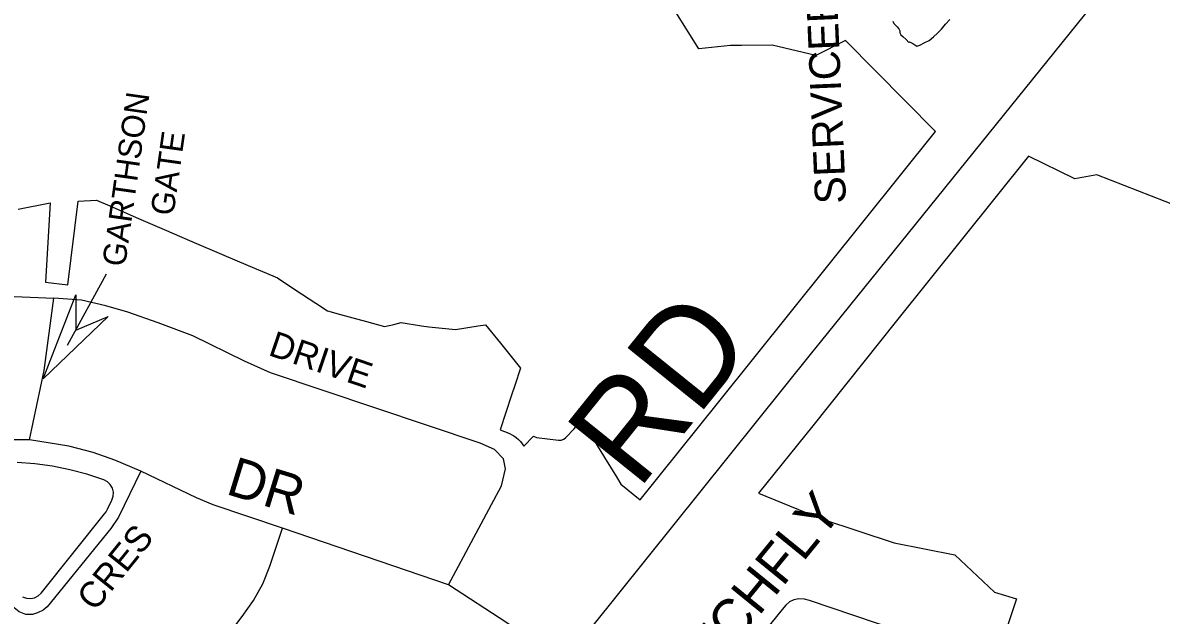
# Model space of a CAD drawing. Extents: x 586326 to 623965, y 4819854 to 4857850.
# Drawn here: x 603152 to 603733, y 4847104 to 4847407 of the extents above; entities that cross this region are included whole.
import ezdxf

# ---------------------------------------------------------------- set-up
doc = ezdxf.new("R2010")
doc.units = 0
for name, color, linetype in [('Major Rds and Hwys', 7, 'Continuous'), ('Major Rds Lbls', 7, 'Continuous'), ('Minor Rd Lbls', 7, 'Continuous'), ('Minor Rds', 7, 'Continuous'), ('Park Outlines', 7, 'Continuous'), ('Proposed Secondary Rds', 7, 'Continuous'), ('Secondary Rds Lbls', 7, 'Continuous'), ('SWM Ponds', 7, 'Continuous')]:
    doc.layers.add(name, color=color, linetype=linetype)

msp = doc.modelspace()

# ---------------------------------------------------------------- linework, layer by layer
at = {"layer": 'Major Rds and Hwys'}
msp.add_lwpolyline([(603427.68, 4847080.29), (603554.44, 4847238.52), (603558.76, 4847243.92), (603730.55, 4847456.94)], dxfattribs=at)
at = {"layer": 'Minor Rd Lbls'}
for p, q in [((603174.7, 4847242.45), (603194.58, 4847278.72)), ((603162.23, 4847225.12), (603178.82, 4847268.13)), ((603178.82, 4847268.13), (603178.84, 4847250.1)), ((603195.47, 4847257.06), (603162.23, 4847225.12)), ((603178.84, 4847250.1), (603195.47, 4847257.06)), ((603178.84, 4847250.1), (603178.84, 4847250.1))]:
    msp.add_line(p, q, dxfattribs=at)
msp.add_lwpolyline([(603178.84, 4847250.1), (603195.47, 4847257.06), (603162.23, 4847225.12), (603178.82, 4847268.13)], close=True, dxfattribs=at)
at = {"layer": 'Minor Rds'}
for points in [[(602950.43, 4847221.63), (602963.93, 4847224.32), (602984.08, 4847230.07), (603002.62, 4847235.96), (603028.54, 4847244.17), (603049.67, 4847250.49), (603072.5, 4847256.98), (603103.15, 4847264.85), (603124.07, 4847267.41), (603139.25, 4847267.59), (603167.68, 4847266.37)], [(603155.27, 4847194.03), (603162.74, 4847229.43), (603167.68, 4847266.37)], [(603369.01, 4847119.99), (603396.07, 4847170.52), (603398.14, 4847179.22), (603397.02, 4847184.39), (603392.58, 4847189.15), (603385.19, 4847192.34), (603278.24, 4847228.19), (603264.94, 4847234.28), (603238.51, 4847247.2), (603220.82, 4847253.72), (603205.41, 4847259.3), (603194.16, 4847262.51), (603181.75, 4847265.33), (603167.68, 4847266.37)], [(603212.06, 4847177.99), (603200.64, 4847154.62), (603196.8, 4847148.78), (603164.22, 4847108.81), (603162.18, 4847107.15), (603159.35, 4847105.65), (603156.84, 4847104.9), (603153.3, 4847104.93), (603150.01, 4847106.24), (603147.46, 4847108.23), (603144.81, 4847110.56), (603101.8, 4847152), (603097.89, 4847156.34), (603094.91, 4847160.12), (603084.81, 4847182.86)], [(603216.27, 4847044.65), (603257, 4847094.81), (603257.37, 4847095.29), (603263.76, 4847103.8), (603269.47, 4847111.96), (603274.23, 4847120.61), (603277.86, 4847129.53), (603284.36, 4847148.88)], [(603539.39, 4846997.65), (603602.7, 4847076.16), (603604.77, 4847079.33), (603606.38, 4847082.35), (603607.27, 4847086.05), (603606.44, 4847089.6), (603605.04, 4847092.29), (603602.54, 4847094.85), (603598.49, 4847096.71), (603553.14, 4847112.04), (603550.63, 4847112.62), (603547.74, 4847112.83), (603545.24, 4847112.31), (603543.08, 4847111.28), (603541.11, 4847109.69), (603539.23, 4847107.49), (603482.66, 4847037.45)]]:
    msp.add_lwpolyline(points, dxfattribs=at)
at = {"layer": 'Park Outlines'}
for points in [[(603149.49, 4847311.76), (603165.74, 4847314.97), (603163.41, 4847274.46), (603174.82, 4847273.14), (603180.13, 4847315.85), (603189.44, 4847316.42), (603196.28, 4847313.44), (603210.81, 4847307.11), (603225.08, 4847300.89), (603231.74, 4847297.98), (603239.2, 4847294.81), (603253.28, 4847288.82), (603266.82, 4847283.07), (603279.44, 4847277.7), (603281.81, 4847276.69), (603290.65, 4847270.86), (603301.36, 4847263.81), (603307.37, 4847259.84), (603313.88, 4847258.06), (603327.11, 4847254.43), (603336.37, 4847251.9), (603341.06, 4847252.99), (603344.88, 4847253.88), (603355.27, 4847252.31), (603359.07, 4847251.73), (603369.18, 4847250.75), (603372.61, 4847250.42), (603384.1, 4847252.22), (603387.93, 4847252.83), (603395.58, 4847243.32), (603405.8, 4847230.62), (603402.87, 4847221.78), (603401.24, 4847216.84), (603395.38, 4847199.15), (603399.75, 4847197.53), (603402.37, 4847196.09), (603403.61, 4847195.26), (603404.68, 4847194.22), (603405.76, 4847193.18), (603407.52, 4847190.76), (603412.42, 4847195.87), (603413.99, 4847195.25), (603425.21, 4847193.9), (603426.56, 4847193.94), (603427.83, 4847194.38), (603428.92, 4847195.17), (603433.06, 4847199.59), (603436.87, 4847204.29), (603448.57, 4847184.97), (603454.77, 4847175.16), (603456.87, 4847171.41), (603466.86, 4847163.41), (603506.98, 4847213.51), (603617.47, 4847351.5), (603571.51, 4847397.9), (603556.51, 4847390.21), (603534.09, 4847395.61), (603518.48, 4847395.45), (603512.93, 4847395.39), (603496.78, 4847393.69), (603485.1, 4847412.42)], [(603755.54, 4847307.59), (603699.78, 4847329.28), (603688.55, 4847327.38), (603665, 4847338.9), (603597.65, 4847254.74), (603554.84, 4847201.25), (603527.26, 4847166.79), (603551.42, 4847156.9), (603556.83, 4847154.69), (603559.18, 4847153.73), (603559.82, 4847153.52), (603596.43, 4847141.38), (603627.4, 4847135.31), (603647.52, 4847116.19), (603658.79, 4847112.8), (603643.68, 4847067.61)], [(603151.71, 4847113.86), (603153.66, 4847113.13), (603155.73, 4847112.97), (603157.76, 4847113.39), (603159.61, 4847114.34), (603161.12, 4847115.77), (603193.48, 4847156.18), (603194.32, 4847157.36), (603195.02, 4847158.61), (603197.31, 4847163.32), (603197.96, 4847165.31), (603198.03, 4847167.39), (603197.52, 4847169.42), (603196.48, 4847171.23), (603194.98, 4847172.68), (603193.14, 4847173.66), (603184.56, 4847176.48), (603175.82, 4847178.78), (603166.96, 4847180.53), (603158.01, 4847181.73), (603149, 4847182.39)]]:
    msp.add_lwpolyline(points, dxfattribs=at)
at = {"layer": 'Proposed Secondary Rds'}
for points in [[(603155.27, 4847194.03), (603136.33, 4847194.03), (603123.48, 4847192.92), (603111.13, 4847190.58), (603097.86, 4847187.06), (603084.81, 4847182.86)], [(603212.06, 4847177.99), (603198.77, 4847183.69), (603187.68, 4847187.63), (603175.32, 4847190.74), (603155.27, 4847194.03)], [(603284.36, 4847148.88), (603249.01, 4847160.91), (603240.42, 4847164.39), (603212.06, 4847177.99)], [(603369.01, 4847119.99), (603326.68, 4847134.44), (603284.36, 4847148.88)], [(603427.68, 4847080.29), (603398.82, 4847100.68), (603369.01, 4847119.99)]]:
    msp.add_lwpolyline(points, dxfattribs=at)
at = {"layer": 'SWM Ponds'}
msp.add_lwpolyline([(603595.77, 4847407.79), (603596.17, 4847406.56), (603596.89, 4847405.85), (603597.95, 4847404.88), (603598.79, 4847403.84), (603599.29, 4847402.92), (603599.3, 4847401.78), (603599.85, 4847400.74), (603600.85, 4847399.89), (603602.56, 4847398.41), (603603.81, 4847396.82), (603604.27, 4847397.22), (603605.91, 4847396.32), (603607.93, 4847395.04), (603609.51, 4847395.61), (603611.99, 4847396.85), (603614.27, 4847397.94), (603616.45, 4847399.86), (603618.52, 4847401.64), (603620.55, 4847403.75), (603622.62, 4847406.21), (603624.74, 4847408.63)], dxfattribs=at)

# ---------------------------------------------------------------- texts
at = {"layer": 'Major Rds Lbls'}
msp.add_text('RD', height=49.998, rotation=51.18425, dxfattribs=at).set_placement((603465.63, 4847167.74))
at = {"layer": 'Minor Rd Lbls'}
for s, height, rotation, p in [('SERVICEBERRY', 15.7575, 92.4819, (603571.89, 4847314.79)), ('GARTHSON', 11.805, 81.94769, (603203.99, 4847282.05)), ('GATE', 11.805, 81.94769, (603228.64, 4847308.08)), ('DRIVE', 13.117, 341.17006, (603276.53, 4847237.45)), ('CATCHFLY', 19.992, 50.81589, (603481.37, 4847047.32)), ('CRES', 13.117, 51.1244, (603188.65, 4847105.97))]:
    msp.add_text(s, height=height, rotation=rotation, dxfattribs=at).set_placement(p)
at = {"layer": 'Secondary Rds Lbls'}
msp.add_text('DR', height=19.992, rotation=342.91562, dxfattribs=at).set_placement((603254.83, 4847166.59))

doc.saveas('drawing.dxf')
